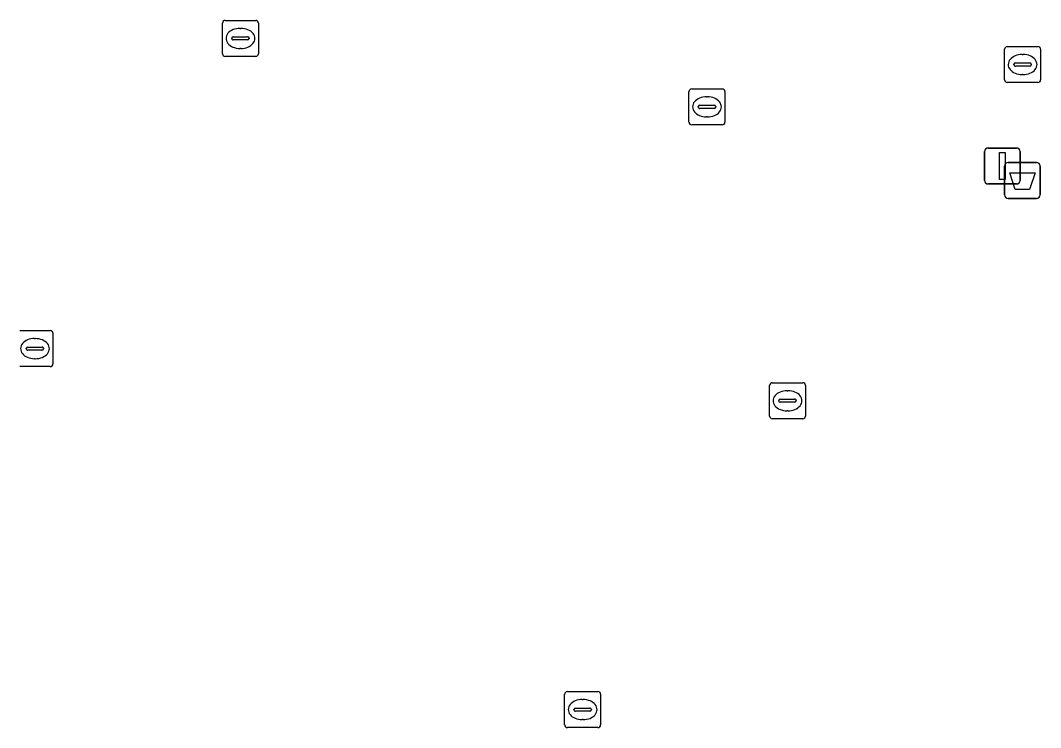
# Model space of a CAD drawing. Extents: x 159279 to 160377, y 384531 to 385888.
# Drawn here: x 159646.49 to 159674.89, y 385100.34 to 385120.02 of the extents above; entities that cross this region are included whole.
import ezdxf

# ---------------------------------------------------------------- set-up
doc = ezdxf.new("R2010")
doc.units = 0
for name, color, linetype in [('IMGEO_Afvalbak', 7, 'Continuous'), ('IMGEO_Kolk', 7, 'Continuous'), ('IMGEO_Lichtmast', 7, 'Continuous'), ('IMGEO_Rioolput', 7, 'Continuous')]:
    doc.layers.add(name, color=color, linetype=linetype)

msp = doc.modelspace()

# ---------------------------------------------------------------- linework, layer by layer
at = {"layer": 'IMGEO_Afvalbak'}
for p, q in [((159673.887, 385115.167), (159673.887, 385115.967)), ((159673.887, 385115.967), (159673.887, 385115.167)), ((159673.987, 385116.067), (159674.777, 385116.067)), ((159674.777, 385116.067), (159673.987, 385116.067)), ((159674.877, 385115.967), (159674.877, 385115.167)), ((159674.877, 385115.167), (159674.877, 385115.967)), ((159674.777, 385115.067), (159673.987, 385115.067)), ((159673.987, 385115.067), (159674.777, 385115.067))]:
    msp.add_line(p, q, dxfattribs=at)
msp.add_lwpolyline([(159674.03, 385115.781), (159674.734, 385115.781), (159674.585, 385115.311), (159674.179, 385115.311), (159674.03, 385115.781)], dxfattribs=at)
for centre, start, end in [((159673.987, 385115.967), 90, 180), ((159673.987, 385115.967), 90, 180), ((159674.777, 385115.967), 0, 90), ((159674.777, 385115.967), 360, 90), ((159673.987, 385115.167), 180, 270), ((159673.987, 385115.167), 180, 270), ((159674.777, 385115.167), 270, 0), ((159674.777, 385115.167), 270, 0)]:
    msp.add_arc(centre, 0.1, start, end, dxfattribs=at)
at = {"layer": 'IMGEO_Kolk'}
for p, q in [((159652.115, 385119.092), (159652.115, 385119.944)), ((159652.19, 385120.018), (159653.042, 385120.018)), ((159653.116, 385119.944), (159653.116, 385119.092)), ((159652.603, 385119.798), (159652.628, 385119.798)), ((159652.374, 385119.512), (159652.374, 385119.524)), ((159652.812, 385119.475), (159652.414, 385119.475)), ((159652.417, 385119.561), (159652.815, 385119.561)), ((159652.858, 385119.524), (159652.858, 385119.512)), ((159652.626, 385119.238), (159652.601, 385119.238)), ((159673.888, 385118.365), (159673.888, 385119.217)), ((159673.963, 385119.291), (159674.815, 385119.291)), ((159674.376, 385119.071), (159674.401, 385119.071)), ((159674.889, 385119.217), (159674.889, 385118.365)), ((159653.042, 385119.018), (159652.19, 385119.018)), ((159674.147, 385118.785), (159674.147, 385118.797)), ((159674.585, 385118.748), (159674.187, 385118.748)), ((159674.19, 385118.834), (159674.588, 385118.834)), ((159674.631, 385118.797), (159674.631, 385118.785)), ((159674.399, 385118.511), (159674.374, 385118.511)), ((159674.815, 385118.291), (159673.963, 385118.291)), ((159646.47, 385111.386), (159647.322, 385111.386)), ((159646.883, 385111.166), (159646.908, 385111.166)), ((159647.396, 385111.312), (159647.396, 385110.46)), ((159646.654, 385110.88), (159646.654, 385110.892)), ((159647.092, 385110.843), (159646.694, 385110.843)), ((159646.697, 385110.929), (159647.095, 385110.929)), ((159647.138, 385110.892), (159647.138, 385110.88)), ((159646.906, 385110.606), (159646.881, 385110.606)), ((159647.322, 385110.386), (159646.47, 385110.386)), ((159667.344, 385109.01), (159667.344, 385109.862)), ((159667.419, 385109.936), (159668.271, 385109.936)), ((159667.832, 385109.716), (159667.857, 385109.716)), ((159668.345, 385109.862), (159668.345, 385109.01)), ((159667.603, 385109.43), (159667.603, 385109.442)), ((159668.041, 385109.393), (159667.643, 385109.393)), ((159667.646, 385109.479), (159668.044, 385109.479)), ((159668.087, 385109.442), (159668.087, 385109.43)), ((159667.855, 385109.156), (159667.83, 385109.156)), ((159668.271, 385108.936), (159667.419, 385108.936)), ((159661.641, 385100.416), (159661.641, 385101.268)), ((159661.716, 385101.342), (159662.568, 385101.342)), ((159662.642, 385101.268), (159662.642, 385100.416)), ((159661.943, 385100.885), (159662.341, 385100.885)), ((159662.129, 385101.122), (159662.154, 385101.122)), ((159661.9, 385100.836), (159661.9, 385100.848)), ((159662.338, 385100.799), (159661.94, 385100.799)), ((159662.384, 385100.848), (159662.384, 385100.836)), ((159662.568, 385100.342), (159661.716, 385100.342)), ((159662.152, 385100.562), (159662.127, 385100.562))]:
    msp.add_line(p, q, dxfattribs=at)
for points in [[(159652.115, 385119.092), (159652.115, 385119.944)], [(159652.19, 385120.018), (159653.042, 385120.018)], [(159653.116, 385119.944), (159653.116, 385119.092)], [(159673.888, 385118.365), (159673.888, 385119.217)], [(159673.963, 385119.291), (159674.815, 385119.291)], [(159674.889, 385119.217), (159674.889, 385118.365)], [(159653.042, 385119.018), (159652.19, 385119.018)], [(159674.815, 385118.291), (159673.963, 385118.291)], [(159646.47, 385111.386), (159647.322, 385111.386)], [(159647.396, 385111.312), (159647.396, 385110.46)], [(159647.322, 385110.386), (159646.47, 385110.386)], [(159667.344, 385109.01), (159667.344, 385109.862)], [(159667.419, 385109.936), (159668.271, 385109.936)], [(159668.345, 385109.862), (159668.345, 385109.01)], [(159668.271, 385108.936), (159667.419, 385108.936)], [(159661.641, 385100.416), (159661.641, 385101.268)], [(159661.716, 385101.342), (159662.568, 385101.342)], [(159662.642, 385101.268), (159662.642, 385100.416)], [(159662.568, 385100.342), (159661.716, 385100.342)]]:
    msp.add_lwpolyline(points, dxfattribs=at)
for centre, radius, start, end in [((159652.192, 385119.942), 0.0765, 91.552, 178.448), ((159652.192, 385119.942), 0.0765, 91.552, 178.448), ((159653.04, 385119.942), 0.0765, 1.552, 88.448), ((159653.04, 385119.942), 0.0765, 1.552, 88.448), ((159652.414, 385119.521), 0.0403, 85.8775, 175.7526), ((159652.411, 385119.511), 0.0366, 178.938, 274.7102), ((159652.815, 385119.518), 0.043, 264.8664, 352.4533), ((159652.819, 385119.523), 0.0386, 1.7309, 96.639), ((159652.192, 385119.094), 0.0765, 181.552, 268.448), ((159652.192, 385119.094), 0.0765, 181.552, 268.448), ((159653.04, 385119.094), 0.0765, 271.552, 358.448), ((159653.04, 385119.094), 0.0765, 271.552, 358.448), ((159673.965, 385119.215), 0.0765, 91.552, 178.448), ((159673.965, 385119.215), 0.0765, 91.552, 178.448), ((159674.813, 385119.215), 0.0765, 1.552, 88.448), ((159674.813, 385119.215), 0.0765, 1.552, 88.448), ((159674.187, 385118.794), 0.0403, 85.8775, 175.7526), ((159674.184, 385118.784), 0.0366, 178.938, 274.7102), ((159674.588, 385118.791), 0.043, 264.8664, 352.4533), ((159674.592, 385118.796), 0.0386, 1.7309, 96.639), ((159673.965, 385118.367), 0.0765, 181.552, 268.448), ((159673.965, 385118.367), 0.0765, 181.552, 268.448), ((159674.813, 385118.367), 0.0765, 271.552, 358.448), ((159674.813, 385118.367), 0.0765, 271.552, 358.448), ((159647.32, 385111.31), 0.0765, 1.552, 88.448), ((159647.32, 385111.31), 0.0765, 1.552, 88.448), ((159646.694, 385110.889), 0.0403, 85.8775, 175.7526), ((159646.691, 385110.879), 0.0366, 178.938, 274.7102), ((159647.095, 385110.886), 0.043, 264.8664, 352.4533), ((159647.099, 385110.891), 0.0386, 1.7309, 96.639), ((159647.32, 385110.462), 0.0765, 271.552, 358.448), ((159647.32, 385110.462), 0.0765, 271.552, 358.448), ((159667.421, 385109.86), 0.0765, 91.552, 178.448), ((159667.421, 385109.86), 0.0765, 91.552, 178.448), ((159668.269, 385109.86), 0.0765, 1.552, 88.448), ((159668.269, 385109.86), 0.0765, 1.552, 88.448), ((159667.643, 385109.439), 0.0403, 85.8775, 175.7526), ((159667.64, 385109.429), 0.0366, 178.938, 274.7102), ((159668.044, 385109.436), 0.043, 264.8664, 352.4533), ((159668.048, 385109.441), 0.0386, 1.7309, 96.639), ((159667.421, 385109.012), 0.0765, 181.552, 268.448), ((159667.421, 385109.012), 0.0765, 181.552, 268.448), ((159668.269, 385109.012), 0.0765, 271.552, 358.448), ((159668.269, 385109.012), 0.0765, 271.552, 358.448), ((159661.718, 385101.266), 0.0765, 91.552, 178.448), ((159661.718, 385101.266), 0.0765, 91.552, 178.448), ((159662.566, 385101.266), 0.0765, 1.552, 88.448), ((159662.566, 385101.266), 0.0765, 1.552, 88.448), ((159661.94, 385100.845), 0.0403, 85.8775, 175.7526), ((159662.345, 385100.847), 0.0386, 1.7309, 96.639), ((159661.937, 385100.835), 0.0366, 178.938, 274.7102), ((159662.341, 385100.842), 0.043, 264.8664, 352.4533), ((159661.718, 385100.418), 0.0765, 181.552, 268.448), ((159661.718, 385100.418), 0.0765, 181.552, 268.448), ((159662.566, 385100.418), 0.0765, 271.552, 358.448), ((159662.566, 385100.418), 0.0765, 271.552, 358.448)]:
    msp.add_arc(centre, radius, start, end, dxfattribs=at)
for centre, major_axis, ratio, start_param, end_param in [((159652.602, 385119.518), (-0.387, 0.002), 0.722429, 4.712389, 7.853982), ((159652.627, 385119.518), (-0.39, 0.002), 0.717154, 1.570796, 4.712389), ((159674.375, 385118.791), (-0.387, 0.002), 0.722429, 4.712389, 7.853982), ((159674.4, 385118.791), (-0.39, 0.002), 0.717154, 1.570796, 4.712389), ((159646.882, 385110.886), (-0.387, 0.002), 0.722429, 4.712389, 7.853982), ((159646.907, 385110.886), (-0.39, 0.002), 0.717154, 1.570796, 4.712389), ((159667.831, 385109.436), (-0.387, 0.002), 0.722429, 4.712389, 7.853982), ((159667.856, 385109.436), (-0.39, 0.002), 0.717154, 1.570796, 4.712389), ((159662.128, 385100.842), (-0.387, 0.002), 0.722429, 4.712389, 7.853982), ((159662.153, 385100.842), (-0.39, 0.002), 0.717154, 1.570796, 4.712389)]:
    msp.add_ellipse(centre, major_axis=major_axis, ratio=ratio, start_param=start_param, end_param=end_param, dxfattribs=at)
at = {"layer": 'IMGEO_Lichtmast'}
for p, q in [((159673.33, 385115.567), (159673.33, 385116.367)), ((159673.33, 385116.367), (159673.33, 385115.567)), ((159673.43, 385116.467), (159674.22, 385116.467)), ((159674.22, 385116.467), (159673.43, 385116.467)), ((159674.32, 385116.367), (159674.32, 385115.567)), ((159674.32, 385115.567), (159674.32, 385116.367)), ((159674.22, 385115.467), (159673.43, 385115.467)), ((159673.43, 385115.467), (159674.22, 385115.467))]:
    msp.add_line(p, q, dxfattribs=at)
msp.add_lwpolyline([(159673.75, 385116.342), (159673.9, 385116.342), (159673.9, 385115.592), (159673.75, 385115.592), (159673.75, 385116.342)], dxfattribs=at)
for centre, start, end in [((159673.43, 385116.367), 90, 180), ((159673.43, 385116.367), 90, 180), ((159674.22, 385116.367), 0, 90), ((159674.22, 385116.367), 360, 90), ((159673.43, 385115.567), 180, 270), ((159673.43, 385115.567), 180, 270), ((159674.22, 385115.567), 270, 0), ((159674.22, 385115.567), 270, 0)]:
    msp.add_arc(centre, 0.1, start, end, dxfattribs=at)
at = {"layer": 'IMGEO_Rioolput'}
for p, q in [((159665.102, 385117.187), (159665.102, 385118.039)), ((159665.177, 385118.113), (159666.029, 385118.113)), ((159666.103, 385118.039), (159666.103, 385117.187)), ((159665.361, 385117.607), (159665.361, 385117.619)), ((159665.404, 385117.656), (159665.802, 385117.656)), ((159665.59, 385117.893), (159665.615, 385117.893)), ((159665.845, 385117.619), (159665.845, 385117.607)), ((159665.799, 385117.57), (159665.401, 385117.57)), ((159665.613, 385117.333), (159665.588, 385117.333)), ((159666.029, 385117.113), (159665.177, 385117.113))]:
    msp.add_line(p, q, dxfattribs=at)
for points in [[(159665.102, 385117.187), (159665.102, 385118.039)], [(159665.177, 385118.113), (159666.029, 385118.113)], [(159666.103, 385118.039), (159666.103, 385117.187)], [(159666.029, 385117.113), (159665.177, 385117.113)]]:
    msp.add_lwpolyline(points, dxfattribs=at)
for centre, radius, start, end in [((159665.179, 385118.037), 0.0765, 91.552, 178.448), ((159665.179, 385118.037), 0.0765, 91.552, 178.448), ((159666.027, 385118.037), 0.0765, 1.552, 88.448), ((159666.027, 385118.037), 0.0765, 1.552, 88.448), ((159665.401, 385117.616), 0.0403, 85.8775, 175.7526), ((159665.806, 385117.618), 0.0386, 1.7309, 96.639), ((159665.398, 385117.606), 0.0366, 178.938, 274.7102), ((159665.802, 385117.613), 0.043, 264.8664, 352.4533), ((159665.179, 385117.189), 0.0765, 181.552, 268.448), ((159665.179, 385117.189), 0.0765, 181.552, 268.448), ((159666.027, 385117.189), 0.0765, 271.552, 358.448), ((159666.027, 385117.189), 0.0765, 271.552, 358.448)]:
    msp.add_arc(centre, radius, start, end, dxfattribs=at)
for centre, major_axis, ratio, start_param, end_param in [((159665.589, 385117.613), (-0.387, 0.002), 0.722429, 4.712389, 7.853982), ((159665.614, 385117.613), (-0.39, 0.002), 0.717154, 1.570796, 4.712389)]:
    msp.add_ellipse(centre, major_axis=major_axis, ratio=ratio, start_param=start_param, end_param=end_param, dxfattribs=at)

doc.saveas('drawing.dxf')
